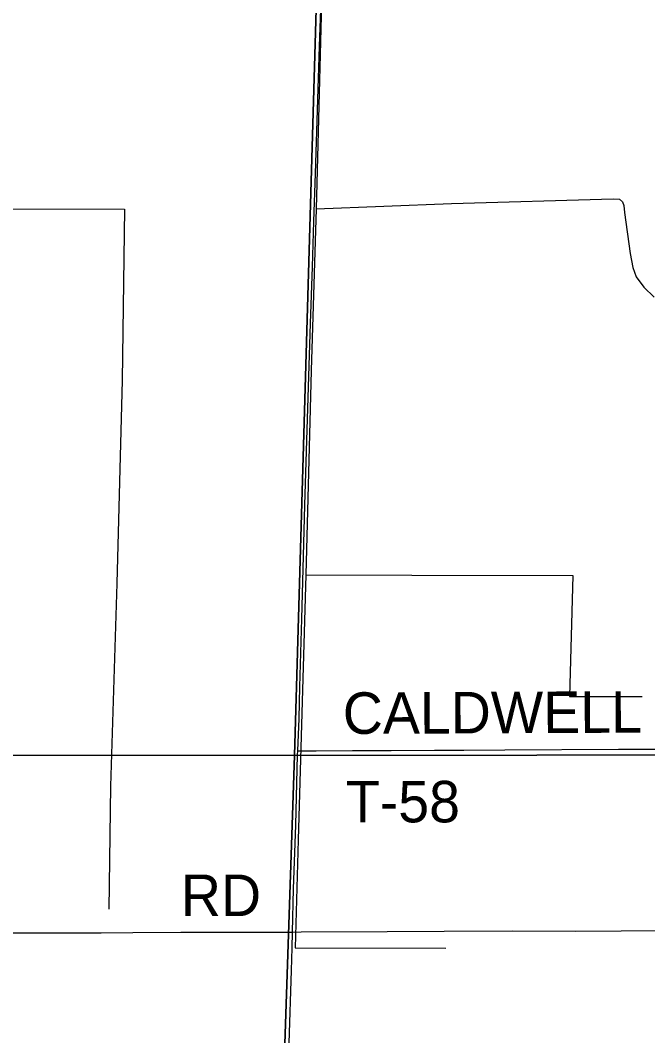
# Model space of a CAD drawing. Extents: x 1443599 to 1910620, y 1028088 to 1361369.
# Drawn here: x 1703731 to 1708266, y 1211112 to 1218447 of the extents above; entities that cross this region are included whole.
import ezdxf

# ---------------------------------------------------------------- set-up
doc = ezdxf.new("R2010")
doc.units = 0
for name, color, linetype in [('GM_X_County_Road', 7, 'Continuous'), ('GM_X_County_Road_Text', 7, 'Continuous'), ('GM_X_Minor_River', 7, 'Continuous'), ('GM_X_Section', 7, 'Continuous'), ('GM_X_Township_Road', 7, 'Continuous'), ('GM_X_Township_Road_Text', 7, 'Continuous')]:
    doc.layers.add(name, color=color, linetype=linetype)

msp = doc.modelspace()

# ---------------------------------------------------------------- linework, layer by layer
at = {"layer": 'GM_X_County_Road'}
for points in [[(1700435, 1211855), (1700475.7, 1211855.5), (1700541.3, 1211856.2), (1700738.2, 1211857.3), (1701263.4, 1211857.9), (1701640.9, 1211856.5), (1701936.2, 1211850.9), (1702379.4, 1211849.2), (1702658.5, 1211851.3), (1702838.9, 1211851.3), (1703019.5, 1211853.3), (1703347.7, 1211854.3), (1703725.2, 1211853.6), (1704316.1, 1211855.2), (1704546, 1211856.5), (1704890.6, 1211859.9), (1705153.1, 1211860.1), (1705612.7, 1211859.4), (1705698.6, 1211860.6)], [(1705698.6, 1211860.6), (1705760.5, 1211861.4), (1706384.1, 1211865), (1706794.4, 1211867.3), (1707286.8, 1211868.7), (1707746.3, 1211867.5), (1708074.6, 1211869.7), (1708452.1, 1211871), (1709009.5, 1211873.6)]]:
    msp.add_lwpolyline(points, dxfattribs=at)
at = {"layer": 'GM_X_Minor_River'}
for points in [[(1706217.6, 1230916.3), (1706206.5, 1230186.4), (1706196.9, 1229574.9), (1706184.7, 1229011.6), (1706174.9, 1228115.2), (1706145.3, 1227018.7), (1706131.6, 1226266.9), (1706092.1, 1224478.7), (1706054.5, 1223524.9), (1706028.5, 1222550.8), (1705993.1, 1221464.6), (1705964.7, 1220410.2), (1705907, 1218478.2), (1705870.8, 1217085.1), (1705835, 1215916.8), (1705794.4, 1214441.6), (1705739, 1212525.8), (1705718.5, 1211746.2), (1706807.8, 1211744.6)], [(1705870.8, 1217085.1), (1706848.9, 1217122.8), (1708017.5, 1217157), (1708063.5, 1217153.7), (1708085.1, 1217135), (1708094.3, 1217108.6), (1708098.9, 1217058.4), (1708138.5, 1216762.4), (1708159.7, 1216661.4), (1708183.7, 1216592.6), (1708237.8, 1216518.8), (1708313.9, 1216446.3)], [(1703220.5, 1217084), (1704484.4, 1217081.3), (1704466.8, 1215848.2), (1704428.4, 1214379.1), (1704384, 1212914.2), (1704370.4, 1212026.1)], [(1705794.4, 1214441.6), (1706560.7, 1214437.4), (1707726.2, 1214435.6), (1707701, 1213561.8), (1708226.6, 1213562.6)]]:
    msp.add_lwpolyline(points, dxfattribs=at)
at = {"layer": 'GM_X_Section'}
for points in [[(1705869.6, 1218527.7), (1711144.3, 1218555.2), (1710968.3, 1213142.5), (1705713.9, 1213136.8)], [(1700614.8, 1218485.8), (1705869.6, 1218527.7), (1705713.9, 1213136.8), (1700457.7, 1213141)], [(1700457.7, 1213141), (1705713.9, 1213136.8), (1705537.7, 1207892.2), (1700321.8, 1207924.1)], [(1705713.9, 1213136.8), (1710968.3, 1213142.5), (1710813.9, 1207877.7), (1705537.7, 1207892.2)]]:
    msp.add_lwpolyline(points, close=True, dxfattribs=at)
at = {"layer": 'GM_X_Township_Road'}
for points in [[(1705736.7, 1213170.6), (1705745.9, 1213402.4), (1705752, 1213632.1), (1705766.3, 1214124.2), (1705777.2, 1214485), (1705789.1, 1214944.4), (1705806.9, 1215567.6), (1705821.8, 1216026.9), (1705829.5, 1216256.4), (1705843.3, 1216666.5), (1705854.3, 1216994.4), (1705865.6, 1217338.9), (1705872.5, 1217568.5), (1705887, 1218027.8), (1705894.7, 1218261), (1705903.9, 1218524.7)], [(1705698.6, 1211860.6), (1705707.1, 1212172.3), (1705721.9, 1212631.5), (1705735.5, 1213140.1), (1705736.7, 1213170.6)], [(1705736.7, 1213170.6), (1705771, 1213170.5), (1705869.4, 1213170.2), (1706132.4, 1213171.9), (1706411.8, 1213172.9), (1706724.2, 1213174.4), (1706937.8, 1213174.5), (1707233.7, 1213175.8), (1708055.5, 1213181), (1708318.6, 1213181.7), (1708368, 1213180.5)], [(1705593.7, 1208376.8), (1705606.4, 1208777.8), (1705613.9, 1209056.5), (1705617.3, 1209220.2), (1705626.3, 1209515.5), (1705632.4, 1209778), (1705642.8, 1210155.2), (1705659, 1210630.7), (1705667, 1210810.9), (1705673.8, 1211057), (1705691.9, 1211581.8), (1705695.5, 1211745.9), (1705698.6, 1211860.6)]]:
    msp.add_lwpolyline(points, dxfattribs=at)

# ---------------------------------------------------------------- texts
at = {"layer": 'GM_X_County_Road_Text'}
msp.add_text('RD', height=300, rotation=0.00001, dxfattribs=at).set_placement((1704892.3, 1211975.8))
at = {"layer": 'GM_X_Township_Road_Text'}
for s, rotation, p in [('CALDWELL', 0.25018, (1706063.1, 1213291.4)), ('T-58', 0.00001, (1706084.7, 1212652.6))]:
    msp.add_text(s, height=300, rotation=rotation, dxfattribs=at).set_placement(p)

doc.saveas('drawing.dxf')
